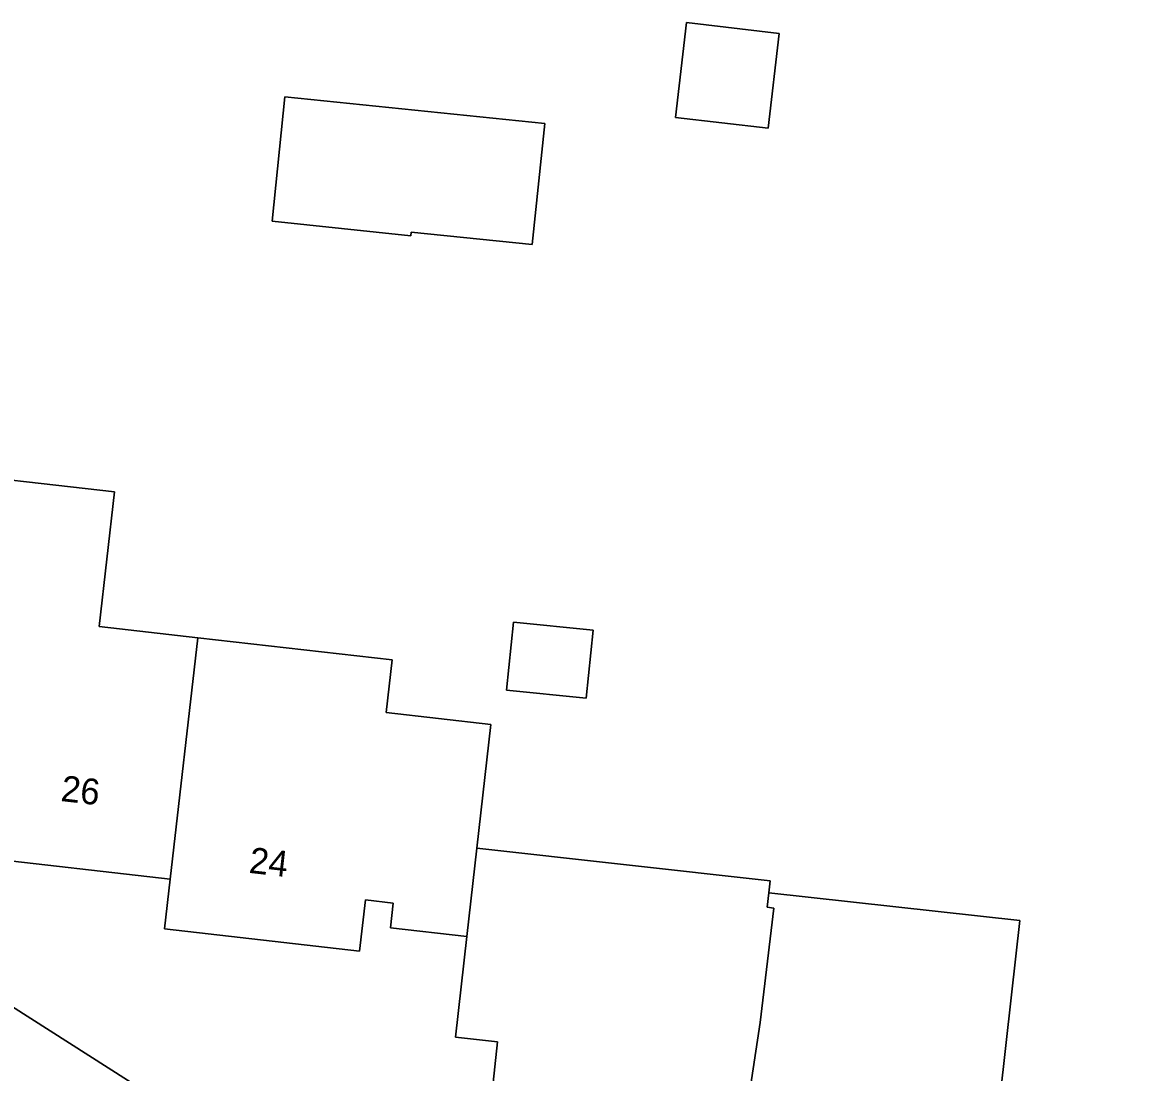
# Model space of a CAD drawing. Extents: x 162396 to 163643, y 386452 to 387406.
# Drawn here: x 162870.62 to 162914.04, y 386826.57 to 386867.14 of the extents above; entities that cross this region are included whole.
import ezdxf

# ---------------------------------------------------------------- set-up
doc = ezdxf.new("R2010")
doc.units = 0
for name, color, linetype in [('IMGEO_Erf', 7, 'Continuous'), ('IMGEO_Pand', 7, 'Continuous'), ('IMGEO_Pand_nummerreeks', 7, 'Continuous'), ('IMGEO_Voetpad_open', 7, 'Continuous')]:
    doc.layers.add(name, color=color, linetype=linetype)

msp = doc.modelspace()

# ---------------------------------------------------------------- linework, layer by layer
at = {"layer": 'IMGEO_Erf'}
for points in [[(162899.446, 386863.055), (162895.86, 386863.474), (162896.289, 386867.141), (162899.875, 386866.721)], [(162890.325, 386858.558), (162885.65, 386859.043), (162885.635, 386858.903), (162880.264, 386859.46), (162880.762, 386864.272), (162890.809, 386863.231)], [(162892.412, 386841.026), (162889.328, 386841.339), (162889.595, 386843.973), (162892.679, 386843.659)]]:
    msp.add_lwpolyline(points, close=True, dxfattribs=at)
for points in [[(162866.677, 386849.857), (162874.174, 386849.005), (162873.582, 386843.795), (162877.392, 386843.362), (162884.907, 386842.508), (162884.676, 386840.477), (162888.725, 386840.017), (162888.182, 386835.233), (162899.525, 386833.979), (162899.469, 386833.51), (162909.173, 386832.438), (162908.855, 386829.571), (162907.947, 386821.509)], [(162843.159, 386846.34), (162850.458, 386841.705), (162927.565, 386792.549)], [(162888.77, 386825.817), (162888.982, 386827.753), (162887.353, 386827.938), (162887.794, 386831.823), (162884.845, 386832.158), (162884.954, 386833.111), (162883.875, 386833.234), (162883.651, 386831.259), (162876.114, 386832.116), (162876.333, 386834.041), (162868.881, 386834.887)]]:
    msp.add_lwpolyline(points, dxfattribs=at)
at = {"layer": 'IMGEO_Pand'}
for points in [[(162895.86, 386863.474), (162899.446, 386863.055), (162899.875, 386866.721), (162896.289, 386867.141)], [(162880.762, 386864.272), (162880.264, 386859.46), (162885.635, 386858.903), (162885.65, 386859.043), (162890.325, 386858.558), (162890.809, 386863.231)], [(162877.392, 386843.362), (162873.582, 386843.795), (162874.174, 386849.005), (162866.677, 386849.857), (162865.863, 386842.696), (162866.141, 386842.664), (162869.718, 386842.257), (162868.881, 386834.887), (162876.333, 386834.041)], [(162892.412, 386841.026), (162892.679, 386843.659), (162889.595, 386843.973), (162889.328, 386841.339)], [(162888.182, 386835.233), (162888.725, 386840.017), (162884.676, 386840.477), (162884.907, 386842.508), (162877.392, 386843.362), (162876.333, 386834.041), (162876.114, 386832.116), (162883.651, 386831.259), (162883.875, 386833.234), (162884.954, 386833.111), (162884.845, 386832.158), (162887.794, 386831.823)], [(162899.665, 386832.923), (162899.403, 386832.955), (162899.469, 386833.51), (162899.525, 386833.979), (162888.182, 386835.233), (162887.794, 386831.823), (162887.353, 386827.938), (162888.982, 386827.753), (162888.77, 386825.817), (162888.662, 386824.861), (162890.052, 386824.706), (162889.77, 386821.81), (162892.115, 386821.546), (162891.993, 386820.462), (162897.825, 386819.806), (162899.136, 386828.498)], [(162908.855, 386829.571), (162909.173, 386832.438), (162899.469, 386833.51), (162899.403, 386832.955), (162899.665, 386832.923), (162899.136, 386828.498), (162897.825, 386819.806), (162897.579, 386817.61), (162903.663, 386816.925), (162903.83, 386818.41), (162907.551, 386817.991), (162907.947, 386821.509)]]:
    msp.add_lwpolyline(points, close=True, dxfattribs=at)
at = {"layer": 'IMGEO_Voetpad_open'}
msp.add_lwpolyline([(162927.565, 386792.549), (162850.458, 386841.705), (162843.159, 386846.34), (162843.023, 386846.386), (162839.315, 386848.806)], dxfattribs=at)

# ---------------------------------------------------------------- texts
at = {"layer": 'IMGEO_Pand_nummerreeks'}
for s, rotation, p in [('26', 353.5256, (162872.07, 386837.06)), ('24', 353.513, (162879.346, 386834.285))]:
    msp.add_text(s, height=1, rotation=rotation, dxfattribs=at).set_placement(p)

doc.saveas('drawing.dxf')
